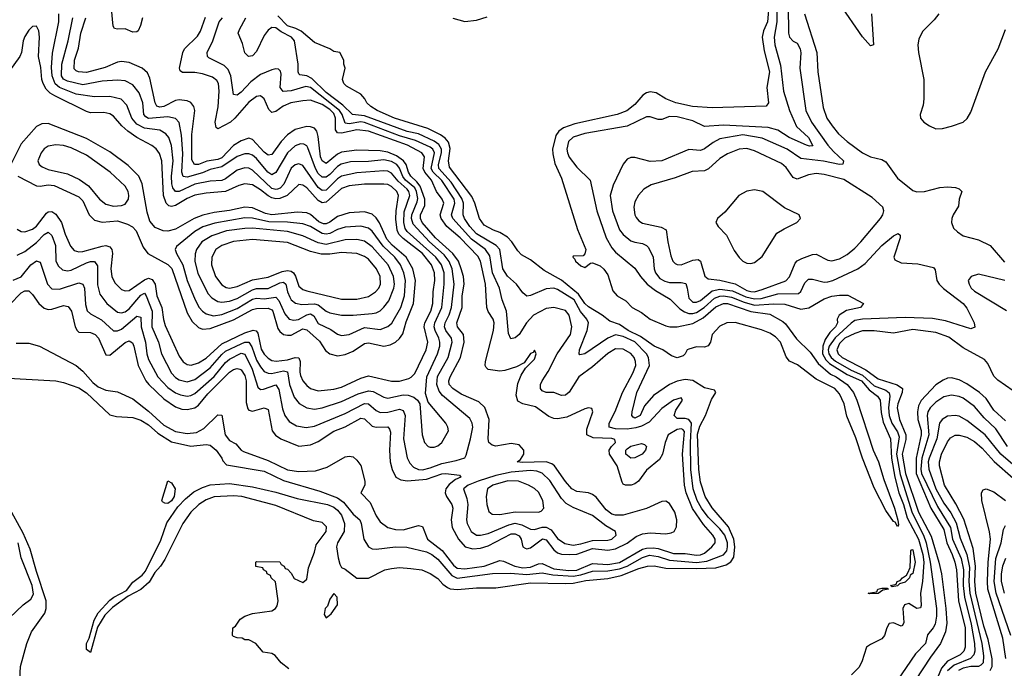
# Model space of a CAD drawing. Header units: inches. Extents: x 884549 to 1028252, y 526810 to 653624.
# Tile 428 of 656: x 922183 to 927284, y 614101 to 617460. Entities that reach past the tile are written whole.
import ezdxf

# ---------------------------------------------------------------- set-up
doc = ezdxf.new("R2010")
doc.units = ezdxf.units.IN
doc.header["$MEASUREMENT"] = 0
doc.layers.add('A9621', color=7, linetype='Continuous')

msp = doc.modelspace()

# ---------------------------------------------------------------- linework, layer by layer
at = {"layer": 'A9621', "color": 5}
for points, elevation in [([(922819.7, 617470), (922809.7, 617430.3), (922796.7, 617403.3), (922790, 617397), (922770, 617396.4), (922730, 617413.7), (922690, 617410.6), (922674.1, 617414.1), (922666.9, 617426.9), (922647.7, 617630)], 2180), ([(926065.1, 617550), (926056.7, 617450), (926037.1, 617402.9), (926030.3, 617370), (926039.4, 617299.4), (926068.2, 617190), (926054.2, 617110), (926062, 617030), (926050, 617012), (925770, 617004.5), (925669.3, 617010.7), (925582, 617030), (925529.7, 617050), (925480.9, 617080.9), (925450, 617086.8), (925430, 617081.6), (925411.3, 617068.7), (925370, 617021.1), (925328.8, 616988.8), (925278, 616970), (925058.2, 616921.8), (924999.7, 616900.3), (924976.8, 616883.2), (924959.9, 616860.1), (924944.1, 616790), (924945, 616765), (924956.3, 616716.3), (924990, 616638.8), (925073.4, 616373.4), (925116, 616270), (925111.6, 616248.4), (925102, 616238), (925050, 616235.3), (925048.4, 616230), (925059.3, 616219.3), (925062, 616210), (925090, 616185.3), (925110, 616177.3), (925140.9, 616199.1), (925150, 616200.7), (925190, 616184.6), (925210, 616168.8), (925230, 616139.5), (925256.4, 616056.4), (925278.8, 616030), (925323.4, 616003.4), (925355.5, 615970), (925403.8, 615943.8), (925448.8, 615910), (925530, 615875.5), (925551.3, 615870), (925590, 615869.1), (925670, 615887.6), (925724.5, 615915.5), (925790, 615973.6), (925830, 615990.5), (925850.2, 615990), (925970, 615948.4), (926070, 615935.9), (926137.2, 615897.2), (926150, 615885.7), (926207.5, 615807.5), (926278.9, 615738.9), (926319.3, 615679.3), (926383.5, 615623.5), (926413.3, 615610), (926470.1, 615570), (926502.3, 615530), (926519.8, 615490), (926604.7, 615230), (926631.7, 615170), (926659.4, 615079.4), (926714.4, 614930), (926732.5, 614867.5), (926735.3, 614844.7), (926730, 614835.1), (926718.2, 614858.2), (926710, 614861), (926670, 614917.7), (926610, 615035.1), (926548.5, 615190), (926515.4, 615295.4), (926467.6, 615407.6), (926453.7, 615470), (926430, 615523.1), (926405.4, 615550), (926310, 615598.3), (926211.9, 615671.9), (926171.6, 615691.6), (926153.5, 615713.5), (926123.7, 615790), (926098.3, 615818.3), (926070, 615836.3), (926025.5, 615854.5), (925890, 615891.9), (925846.8, 615890), (925810, 615872.4), (925770.5, 615830), (925761.1, 615790), (925749, 615771), (925730, 615763.5), (925690, 615765.6), (925650, 615754.3), (925640.7, 615750), (925630.4, 615729.6), (925619.9, 615720.1), (925589.7, 615709.7), (925559.1, 615719.1), (925515.6, 615750), (925470, 615769.2), (925398.7, 615818.7), (925336.2, 615850), (925290, 615880.9), (925239.6, 615899.6), (925199.9, 615930), (925130, 615973), (925110, 615991.2), (925078.6, 616038.6), (924990.8, 616110.8), (924900.9, 616160.9), (924830, 616216.8), (924782.6, 616242.6), (924763.1, 616263.1), (924733, 616310), (924710, 616333.9), (924670, 616358.8), (924638, 616370), (924590, 616395.8), (924565.3, 616430), (924541.1, 616510), (924524.7, 616544.7), (924410, 616696.4), (924404.9, 616730), (924413.1, 616793.1), (924405.2, 616825.2), (924386.7, 616846.7), (924363.5, 616863.5), (924296.9, 616896.9), (924125, 616950), (924034.7, 616990), (924002.6, 617010), (923980.7, 617030), (923971.1, 617051.1), (923950, 617075.1), (923876.5, 617116.5), (923862, 617130), (923855.3, 617150), (923868.7, 617210), (923862, 617230), (923862, 617250), (923842, 617290), (923810, 617295.8), (923789.3, 617310), (923710, 617341.4), (923640.8, 617400.8), (923614.5, 617414.5), (923570, 617428.7), (923521.2, 617481.2)], 2120), ([(926104.9, 617530), (926104.9, 617450), (926091.1, 617370), (926094.4, 617330), (926124.2, 617224.2), (926139.6, 617090), (926170.9, 616990), (926206.7, 616906.7), (926270, 616850.6), (926292.4, 616807.6), (926275.1, 616804.9), (926258.7, 616810), (926169.4, 616849.4), (926110, 616888.1), (926061.3, 616901.3), (925830, 616914.7), (925730, 616907.3), (925670, 616936.5), (925590, 616956.8), (925550, 616958.9), (925510, 616944.1), (925490, 616943.2), (925450, 616957.4), (925430, 616957.5), (925330, 616909.2), (925110, 616871.5), (925050, 616852), (925027, 616830), (925017.9, 616790), (925020.6, 616770), (925030, 616748.5), (925070, 616697.1), (925139, 616630), (925172.3, 616470), (925221, 616330), (925250, 616278.2), (925270, 616255.9), (925370, 616173.7), (925399.6, 616130), (925434.3, 616090), (925477.2, 616057.2), (925553, 616013), (925603.5, 615963.5), (925627.2, 615947.2), (925650, 615938.4), (925670, 615937.7), (925690, 615943.3), (925729.1, 615970), (925782.7, 616017.3), (925810, 616028.2), (925830, 616029.9), (925870, 616023.1), (925936.8, 615996.8), (925990, 615982.1), (926088.5, 615988.5), (926146.1, 615986.1), (926230, 615961.6), (926271.7, 615968.3), (926350, 616014.4), (926390, 616027.9), (926430, 616033.6), (926473.7, 616033.7), (926554.8, 615990), (926538.4, 615970), (926466.3, 615953.7), (926429.2, 615930), (926418.2, 615910), (926419.7, 615890), (926410.1, 615870), (926379.4, 615840.6), (926355.6, 615804.4), (926343.6, 615770), (926342.8, 615730), (926358.8, 615698.8), (926378.8, 615678.8), (926470, 615623.4), (926543.5, 615590), (926583.3, 615543.3), (926627.6, 615510), (926640.9, 615490), (926646.1, 615426.1), (926655.8, 615375.8), (926694.4, 615290), (926699.7, 615190), (926716.8, 615090), (926738.1, 615010), (926761.3, 614950), (926781, 614881), (926838.8, 614770), (926862.5, 614690), (926867.5, 614650), (926860.2, 614550), (926849.5, 614489.5), (926853.5, 614426.5), (926850, 614414.5), (926830.2, 614409.8), (926790, 614435.8), (926766.3, 614430), (926758, 614410), (926762.7, 614337.3), (926757.1, 614322.9), (926750, 614319.2), (926710, 614336.1), (926687.5, 614332.5), (926675.6, 614310), (926663.7, 614270), (926650, 614253.6), (926590, 614224.7), (926570.2, 614209.8), (926545.4, 614134.6), (926530, 614104.5), (926493.1, 614066.9)], 2140), ([(926164, 617530), (926166.2, 617390), (926171, 617370), (926189.6, 617349.5), (926210, 617339.2), (926226, 617310), (926229.4, 617289.4), (926225.5, 617210), (926255.1, 616990), (926285, 616930), (926370, 616811.3), (926398.3, 616778.3), (926451.1, 616730), (926447.2, 616712.8), (926430, 616709.9), (926348.1, 616728.1), (926230, 616741.1), (926159.1, 616790), (926030, 616847), (925930, 616864), (925810, 616842.6), (925775.2, 616824.8), (925730, 616791), (925710, 616783.6), (925650, 616787.3), (925510, 616728.5), (925450, 616725.5), (925370, 616746.6), (925350, 616746.3), (925330, 616737.6), (925310, 616712), (925256.8, 616603.2), (925242.7, 616550), (925253.5, 616470), (925290, 616372.2), (925310, 616347.4), (925350, 616315.1), (925370, 616307.2), (925410, 616300.7), (925430, 616291.6), (925440.2, 616280.2), (925465.5, 616230), (925470.5, 616170.5), (925476.3, 616150), (925500.1, 616120.1), (925525.2, 616105.2), (925550, 616098.4), (925610, 616099.9), (925633.3, 616093.3), (925641.6, 616070), (925650, 616017.3), (925670, 615996.6), (925690, 615996.5), (925710, 616006.4), (925770, 616055.5), (925810, 616065.1), (925876.5, 616056.5), (925944.8, 616024.8), (925990, 616013.7), (926023.5, 616016.5), (926110, 616039.7), (926217, 616043), (926230, 616052.4), (926250, 616097.3), (926270, 616115.8), (926290, 616117), (926350, 616100.5), (926370, 616102.2), (926395.4, 616110), (926525.6, 616170), (926562.3, 616197.7), (926650, 616290.2), (926710, 616341.7), (926733.7, 616353.7), (926744, 616344), (926743.7, 616330), (926711.2, 616230), (926716.9, 616216.9), (926750, 616200.9), (926836.5, 616196.5), (926916.3, 616176.3), (926925.3, 616165.3), (926934.3, 616110), (926946.7, 616090), (926968.1, 616068.1), (927070.2, 615990), (927090, 615966), (927127.4, 615890), (927131.8, 615868.2), (927110, 615859.7), (926979.9, 615899.9), (926912.2, 615912.2), (926770, 615918.5), (926548.8, 615910), (926510, 615901.9), (926490, 615888.3), (926407.7, 615812.3), (926376.9, 615770), (926372.2, 615750), (926375.3, 615730), (926387.3, 615710), (926410, 615690.8), (926490, 615645.6), (926550, 615619.5), (926610, 615564.4), (926670, 615541.2), (926687, 615527), (926691.6, 615510), (926683.8, 615450), (926688.3, 615410), (926702, 615370), (926730, 615326), (926739.2, 615299.2), (926725.6, 615210), (926744.9, 615104.9), (926806.2, 614906.2), (926865.9, 614790), (926879.4, 614750), (926900, 614650), (926932.7, 614410), (926932.4, 614370), (926925.1, 614330), (926915.1, 614310), (926885.9, 614274.1), (926875.8, 614230), (926824.5, 614175.5), (926726.4, 614033.6)], 2160), ([(926595.2, 617490), (926606.8, 617330), (926590, 617325.3), (926550, 617371.2), (926430, 617545)], 2180), ([(922094.3, 615605.7), (922370, 615589.3), (922410, 615582), (922490, 615553.9), (922530, 615527.3), (922650, 615414.2), (922684.9, 615404.9), (922770, 615399.8), (922810, 615386.8), (922850, 615362.2), (922898.7, 615318.7), (922970, 615274), (923070, 615250.8), (923150, 615259.5), (923170, 615256.6), (923201.6, 615230), (923230.2, 615190), (923235, 615175), (923253.9, 615153.9), (923450, 615121.8), (923550, 615073.3), (923738.3, 615018.3), (923830, 614983.5), (923860.9, 614960.9), (923910, 614898.8), (923944.4, 614870), (923952, 614850), (923965.9, 614770), (923990.1, 614730.1), (924010, 614720.4), (924030, 614717.7), (924129.3, 614729.3), (924188.4, 614728.4), (924290, 614703.3), (924318.1, 614690), (924350, 614666.4), (924421.5, 614581.5), (924450, 614567.3), (924631.8, 614591.8), (924725.7, 614594.3), (924810, 614586.4), (924890, 614594.6), (924944.4, 614584.4), (925050, 614578.5), (925090, 614585.6), (925150, 614604.7), (925230, 614605.7), (925290, 614615.3), (925330.1, 614629.9), (925410, 614675.4), (925446.2, 614686.2), (925490, 614680.5), (925550, 614660.7), (925690, 614648.8), (925743.7, 614656.3), (925830, 614688.6), (925846.4, 614710), (925850.7, 614730), (925849.6, 614750), (925835.8, 614790), (925810, 614823.7), (925750, 614882.9), (925716.1, 614930), (925692.5, 614970), (925671.7, 615030), (925660.5, 615130), (925658.8, 615270), (925664, 615370), (925649.7, 615389.7), (925630, 615394.8), (925590, 615395.4), (925573.5, 615410), (925582.2, 615437.8), (925617.2, 615490), (925610, 615501.3), (925570, 615489.8), (925510, 615446.6), (925443.9, 615376.1), (925404.4, 615355.6), (925374.3, 615345.7), (925330, 615340.3), (925270, 615341), (925237.1, 615350), (925236.5, 615370), (925268.3, 615431.7), (925306.4, 615530), (925359.4, 615630), (925374.3, 615670), (925374.1, 615690), (925367, 615710), (925350, 615731), (925310, 615753.2), (925270, 615755.1), (925230, 615730.8), (925150, 615661.9), (925079.4, 615610), (925030, 615531.8), (925010, 615515.7), (924990, 615514.2), (924950, 615529.1), (924910, 615529.3), (924890, 615538.7), (924881.1, 615550), (924881.6, 615570), (924889.9, 615590), (924921.5, 615638.5), (924967.4, 615730), (925036.3, 615830), (925043.7, 615870), (925029.3, 615929.3), (925010, 615953.6), (924950, 615969.9), (924910, 615964.5), (924845.6, 615930), (924809.1, 615890), (924770, 615829.8), (924750, 615812.7), (924728.2, 615808.2), (924715.6, 615835.6), (924705.9, 615950), (924682.9, 616010), (924668.4, 616070), (924633.3, 616150), (924618, 616238), (924595.6, 616270), (924524, 616324), (924426.2, 616430), (924419.3, 616450), (924438.1, 616510), (924434.7, 616530), (924370, 616627), (924324.4, 616670), (924314.3, 616690), (924332.8, 616770), (924324.2, 616790), (924310, 616800.4), (924234.4, 616834.4), (924150, 616858), (923970, 616927.2), (923950, 616931.9), (923890, 616921.6), (923870, 616923.8), (923853.1, 616970), (923839.3, 616990), (923690, 617108.4), (923666.3, 617113.7), (923590, 617091.5), (923547.9, 617087.9), (923533, 617110), (923537.5, 617177.5), (923533.9, 617193.9), (923523.3, 617203.3), (923510, 617205.8), (923490, 617201.1), (923430, 617176), (923381.3, 617138.7), (923330, 617084.5), (923310, 617069.9), (923290, 617072.8), (923277.8, 617170), (923262.9, 617202.9), (923243.2, 617223.2), (923163.1, 617263.1), (923155.3, 617270), (923154.5, 617290), (923183.1, 617350), (923216.4, 617450), (923234, 617470)], 2160), ([(922130, 615983.3), (922190, 616045.3), (922210, 616055.7), (922230, 616056.3), (922250, 616037.6), (922282.5, 615990), (922310, 615966.2), (922330, 615959.8), (922350, 615961.8), (922410, 615980.1), (922434.6, 615974.6), (922451.5, 615951.5), (922470.1, 615870.1), (922480.5, 615850), (922490, 615841.7), (922550, 615839.4), (922573.4, 615830), (922592, 615810), (922630, 615725.2), (922650, 615723), (922730, 615788.6), (922750, 615796.3), (922767, 615787), (922774.7, 615770), (922797.6, 615670), (922835.9, 615590), (922851.7, 615570), (922930, 615496), (922990, 615454.7), (923023.7, 615443.7), (923050, 615440.7), (923090, 615450.4), (923110, 615464.5), (923158, 615522), (923270, 615634.8), (923290, 615648.8), (923310, 615654.5), (923324.2, 615650), (923330, 615647.5), (923350, 615617), (923357.1, 615590), (923356.8, 615476.8), (923364.8, 615444.8), (923370, 615438.4), (923390, 615432), (923450, 615450.1), (923470, 615441.2), (923490.4, 615330.4), (923508.3, 615308.3), (923535.9, 615290), (923630, 615250.6), (923690, 615258.2), (923730, 615275.1), (923810.9, 615329.1), (923870, 615352), (923950, 615395.7), (923970, 615393.5), (924010, 615354.3), (924030, 615349.7), (924090, 615351.1), (924099.3, 615339.3), (924103.5, 615323.5), (924099.4, 615230), (924102.9, 615170), (924112.9, 615130), (924131.9, 615090), (924157.7, 615077.7), (924192.5, 615072.5), (924290, 615080), (924370, 615107.7), (924390, 615110.6), (924460.9, 615100.9), (924467.8, 615090), (924441.2, 615078.8), (924407.3, 615052.7), (924390.6, 615030), (924386.8, 615010), (924394, 614990), (924421.2, 614950), (924427.1, 614930), (924417.7, 614870), (924423, 614830), (924455.6, 614770), (924490.8, 614730.8), (924530, 614718.8), (924570, 614722.3), (924610, 614735.3), (924730, 614796.8), (924750, 614798.1), (924770, 614787.8), (924781.1, 614770), (924789.3, 614730), (924802.3, 614722.3), (924810, 614719.7), (924830, 614724.9), (924890.7, 614770.7), (924910, 614766.1), (924950, 614713.7), (924970, 614698.7), (924990, 614691.9), (925030, 614689.6), (925070, 614692.6), (925150, 614722.2), (925230, 614713.2), (925270, 614719.8), (925330, 614749.8), (925376.5, 614783.5), (925410, 614797.4), (925450, 614803.1), (925530, 614797.4), (925557.7, 614802.3), (925573.8, 614810), (925586, 614834), (925587.2, 614870), (925576.8, 614910), (925550, 614954.6), (925530, 614966.1), (925510, 614964.1), (925430, 614927.8), (925310, 614894), (925270, 614893.2), (925250, 614899.9), (925221.5, 614921.5), (925170, 614986.8), (925150, 615001.9), (925129.5, 615009.5), (925070, 615017.1), (925043.8, 615030), (925010, 615068.9), (924954.2, 615150), (924940.6, 615160.6), (924910, 615170.6), (924786.4, 615166.4), (924759.6, 615170), (924777.4, 615182.6), (924794.4, 615210), (924794.2, 615230), (924770, 615257.5), (924730, 615265.3), (924650, 615251.5), (924630, 615256.1), (924613.8, 615270), (924609.4, 615290), (924615, 615390), (924592, 615452), (924560.9, 615480.9), (924470, 615520.3), (924426.5, 615550), (924408.7, 615570), (924405.9, 615590), (924412.4, 615610), (924466.4, 615710), (924486.5, 615790), (924482.3, 615830), (924451.3, 615870), (924447.3, 615890), (924474.8, 615970), (924476.1, 616030), (924485.7, 616090), (924481.6, 616130), (924471, 616170), (924455.8, 616210), (924427.8, 616250), (924337.5, 616330), (924267.8, 616410), (924258.7, 616430), (924259, 616450), (924281.5, 616498.5), (924282.7, 616530), (924258.2, 616598.2), (924241.2, 616621.2), (924208.8, 616650), (924197.1, 616670), (924185, 616710), (924171.2, 616730), (924134.8, 616754.8), (924090, 616774.9), (924050, 616781.4), (923930, 616785), (923850, 616773.9), (923830, 616763.9), (923770, 616715.8), (923750, 616729.9), (923741.7, 616750), (923730, 616855.1), (923722.2, 616882.2), (923710, 616898.4), (923690, 616906.2), (923670, 616907.4), (923610, 616891.7), (923570, 616864.6), (923537.5, 616830), (923490, 616761.9), (923470, 616758.2), (923450, 616773.6), (923390, 616840.6), (923370, 616846.3), (923330, 616832.7), (923290.9, 616809.1), (923230, 616744.4), (923210, 616736.8), (923152.6, 616727.4), (923110, 616709.9), (923089.5, 616709.5), (923075, 616735), (923074.4, 616865.6), (923089.9, 616990), (923085.7, 617010), (923070.6, 617030.6), (923050, 617040.4), (923010, 617045), (922990, 617041.6), (922930, 617011.2), (922910, 617006.8), (922892.9, 617012.9), (922884.7, 617030), (922857.9, 617157.9), (922845.7, 617185.7), (922817.8, 617210), (922750, 617239.2), (922710, 617243.8), (922690, 617239.9), (922626.5, 617213.5), (922530, 617186.7), (922488, 617190), (922475, 617195), (922465.3, 617205.3), (922467.2, 617250), (922487, 617313), (922499.9, 617390), (922525.1, 617470)], 2220), ([(922150, 616111), (922190, 616128.1), (922240.2, 616190), (922270.8, 616210.8), (922274, 616210), (922290, 616204), (922326.6, 616090), (922350, 616066.5), (922390, 616064.8), (922490, 616097.5), (922510, 616091), (922518.5, 616070), (922524.4, 615984.4), (922533.1, 615953.1), (922550, 615936.2), (922606.5, 615906.5), (922670, 615849.5), (922690, 615848.7), (922710, 615857.8), (922790, 615924.4), (922810, 615918.7), (922812.7, 615870), (922834.4, 615790), (922841, 615730), (922850, 615701), (922898.6, 615610), (922950, 615554.9), (922990, 615526.9), (923016.5, 615516.5), (923050, 615510.8), (923070, 615513.6), (923090, 615523.4), (923190, 615612), (923250, 615685.4), (923270, 615702.7), (923330, 615732.7), (923348.7, 615728.7), (923387.6, 615650), (923417.6, 615557.6), (923430, 615544.7), (923445.9, 615545.9), (923510, 615568.8), (923525.1, 615545.1), (923545, 615445), (923557.3, 615410), (923579.4, 615379.4), (923616.9, 615356.9), (923667.7, 615347.7), (923710, 615355.1), (923870, 615420.6), (923970, 615471.8), (923990.9, 615470.9), (924030, 615436), (924050, 615425.4), (924090, 615427.1), (924150, 615442.4), (924170, 615436.8), (924179.3, 615410), (924171, 615290), (924190, 615190.3), (924203.8, 615163.8), (924222.8, 615142.8), (924248.7, 615130), (924270, 615129.3), (924310, 615138.5), (924370, 615161.8), (924443.5, 615176.5), (924488.5, 615191.5), (924495.9, 615204.1), (924519, 615290), (924529.9, 615350), (924527.7, 615370), (924514.6, 615394.6), (924373.5, 615513.5), (924356, 615536), (924344.7, 615570), (924348.1, 615611.9), (924403.3, 615710), (924423.2, 615790), (924420.3, 615810), (924390.9, 615850), (924383.6, 615870), (924386.7, 615890), (924407.8, 615932.2), (924420.3, 615970), (924433.1, 616090), (924424.4, 616170), (924407.7, 616207.7), (924381.6, 616241.6), (924305.8, 616310), (924221.4, 616401.4), (924213.4, 616430), (924214.1, 616450), (924242.7, 616517.3), (924245, 616535), (924238.8, 616570), (924229.5, 616590), (924182.2, 616630), (924168, 616648), (924150.8, 616690.8), (924136.8, 616710), (924110, 616726.6), (924070, 616734.9), (923990, 616725.3), (923896.6, 616723.4), (923848.8, 616711.2), (923830, 616700.4), (923790, 616657.7), (923770, 616644.3), (923750, 616644.4), (923730, 616664.3), (923716.3, 616690), (923676.7, 616796.7), (923670, 616807.1), (923655.5, 616815.5), (923637.4, 616817.4), (923610, 616807.5), (923570, 616770.9), (923510, 616668.1), (923490, 616657.1), (923469.5, 616670), (923410, 616741.8), (923390, 616758.5), (923370, 616766.1), (923350, 616766.2), (923310, 616752.3), (923230, 616697.7), (923170, 616684.6), (923130, 616667.7), (923050, 616645.1), (923030, 616648.6), (923023.4, 616670), (923027.5, 616767.5), (923022.2, 616862.2), (923010, 616927.1), (922990, 616949.2), (922950, 616956.5), (922850, 616949.2), (922836.5, 616956.5), (922825.5, 616970), (922821.6, 617030), (922802.2, 617082.2), (922770, 617123.4), (922730, 617143.6), (922690, 617146.7), (922610, 617141.5), (922510, 617122.4), (922430, 617142.2), (922410, 617152.8), (922400.6, 617170), (922401.3, 617230), (922433.6, 617350), (922458.5, 617470)], 2240), ([(922164.9, 615784.9), (922230, 615784.2), (922286, 615770), (922475, 615670), (922510, 615640.5), (922561.7, 615581.7), (922590, 615558.1), (922630, 615541.3), (922690, 615533.2), (922770, 615496.6), (922850, 615432.1), (922930, 615359.6), (922990, 615327.2), (923050, 615316.3), (923098.6, 615321.4), (923136.3, 615343.7), (923210, 615412.9), (923230, 615412.7), (923247.4, 615310), (923270, 615279.9), (923303.1, 615263.1), (923330.6, 615230.6), (923343, 615223), (923470, 615177.3), (923570, 615128), (923630, 615120.2), (923716.2, 615123.8), (923776.8, 615143.2), (923870, 615195.8), (923890, 615199.8), (923910, 615195.3), (923930, 615179), (923950.7, 615150.7), (923971.4, 615070), (923971.4, 615048.6), (923950.2, 615010), (923999.3, 614959.3), (924029.8, 614889.8), (924050, 614858.8), (924090, 614830.6), (924130, 614819.5), (924170, 614818.7), (924250, 614841.3), (924270, 614834.7), (924296.3, 614770), (924371.2, 614711.2), (924430, 614635.7), (924450, 614620.2), (924490, 614615.6), (924590, 614629.6), (924670, 614658.8), (924690, 614656.5), (924748.1, 614630), (924790, 614621.8), (924830, 614624.4), (924870, 614641.3), (924890, 614643.2), (924950, 614615.9), (925027.9, 614607.9), (925070, 614608.8), (925150, 614643.4), (925230, 614638.9), (925290, 614648.5), (925410, 614717.1), (925430, 614723.7), (925465.2, 614725.2), (925490, 614720.9), (925570, 614694.7), (925630, 614694.9), (925690, 614686.6), (925710, 614688.9), (925730, 614697.9), (925768.4, 614730), (925786.7, 614750), (925786.9, 614770), (925774.8, 614790), (925725.5, 614845.5), (925669.3, 614929.3), (925635.7, 615010), (925627.4, 615050), (925617.4, 615210), (925626.9, 615326.9), (925617.7, 615337.7), (925610, 615341.6), (925590, 615337.1), (925541.8, 615310), (925527, 615270), (925513.6, 615210), (925497.7, 615182.3), (925430, 615126.4), (925388.7, 615070), (925370, 615056.7), (925350.3, 615050), (925321.6, 615050), (925310, 615055.3), (925304.1, 615064.1), (925278.1, 615150), (925239.1, 615210), (925237.3, 615230), (925249.5, 615250.5), (925269.1, 615270), (925265.7, 615285.7), (925250.7, 615290.7), (925154, 615294), (925121.6, 615310), (925120.6, 615339.4), (925152.4, 615430), (925146.8, 615446.8), (925130, 615449.6), (925110, 615444.2), (925018.2, 615401.8), (924970, 615393.2), (924950, 615395.3), (924925.2, 615405.2), (924855.7, 615455.7), (924790, 615470.4), (924764.4, 615484.4), (924755.6, 615515.6), (924764.6, 615575.4), (924781.6, 615618.4), (924804, 615656), (924850, 615702), (924858.4, 615730), (924850, 615749), (924842.8, 615737.2), (924830, 615731.5), (924796.7, 615683.3), (924757.2, 615662.8), (924696.3, 615643.7), (924670, 615640.6), (924610, 615648.8), (924599.7, 615659.7), (924594.7, 615670), (924596.6, 615690), (924637.8, 615850), (924641.5, 615890), (924635.7, 615910), (924609.3, 615949.3), (924602.6, 615970), (924596.8, 616090), (924570.8, 616210), (924555.8, 616235.8), (924464.7, 616330), (924396.3, 616390), (924366.4, 616430), (924361.7, 616450), (924379.9, 616510), (924371, 616530), (924342.3, 616570), (924316.8, 616630), (924282.3, 616670), (924273.9, 616690), (924280.8, 616750), (924267, 616770), (924192.8, 616810), (923990, 616883.8), (923930, 616889.9), (923850, 616872.9), (923830, 616874.1), (923819, 616890), (923819.8, 616950), (923810, 616974.2), (923790, 616994.5), (923750, 617021.1), (923690, 617042.7), (923650, 617040.8), (923587.2, 617030), (923547.7, 617012.3), (923510, 616984.3), (923490, 616980.2), (923474.4, 616994.4), (923449.9, 617049.9), (923430, 617066.1), (923410, 617063), (923370, 617033.2), (923297.4, 616950), (923274.4, 616930), (923210, 616895), (923201.7, 616901.7), (923195, 616930), (923211.3, 617008.7), (923217.1, 617090), (923213.1, 617130), (923205, 617145), (923182.3, 617162.3), (923130, 617179.8), (923090, 617186.1), (923026, 617186), (923014.7, 617194.7), (923011.9, 617210), (923028, 617290), (923037.2, 617310), (923104.9, 617375.1), (923119.3, 617400.7), (923146.5, 617473.5)], 2180), ([(922170, 616241.2), (922210, 616259.4), (922270, 616305.8), (922310, 616347.5), (922330, 616359.8), (922350, 616342.7), (922368.5, 616290), (922370.6, 616210), (922383.7, 616183.7), (922405, 616165), (922430, 616159.9), (922450, 616163.3), (922530, 616200.8), (922550, 616207.4), (922570, 616207.5), (922586, 616186), (922586.7, 616086.7), (922598.7, 616038.7), (922635, 615990), (922690, 615945.6), (922710, 615941.5), (922730, 615947.6), (922750, 615962.8), (922810, 616034.1), (922830, 616044.1), (922839.1, 616030), (922868.7, 615950), (922867.7, 615870), (922902.3, 615790), (922917.6, 615730), (922969.2, 615630), (922990, 615607.7), (923010, 615595.1), (923050, 615585.2), (923090, 615597.3), (923170, 615656.5), (923230, 615726.9), (923250, 615743.5), (923330, 615782.1), (923350, 615789.5), (923370, 615790.1), (923385.6, 615765.6), (923410, 615697.2), (923430, 615662), (923450, 615638.2), (923470, 615629), (923488.1, 615628.1), (923550, 615641.9), (923570, 615635.9), (923580.1, 615570), (923605.9, 615505.9), (923631.8, 615471.8), (923670, 615449.1), (923710, 615443.6), (923750, 615450.5), (923850, 615483.6), (923937.3, 615522.7), (923990, 615538.8), (924014.9, 615534.9), (924070, 615504.5), (924090, 615500.5), (924170, 615517.1), (924195.9, 615515.9), (924224.6, 615504.6), (924244.8, 615490), (924256.5, 615470), (924268.4, 615310), (924280.2, 615270), (924299.5, 615250), (924310, 615245.5), (924330, 615245.9), (924350, 615253.4), (924370.8, 615270), (924403.9, 615330), (924401.6, 615350), (924391.4, 615370), (924298.6, 615478.6), (924284.6, 615524.6), (924293.2, 615610), (924346.9, 615730), (924358.9, 615770), (924360.1, 615790), (924355.1, 615810), (924335.5, 615850), (924331.2, 615870), (924333, 615890), (924370, 615970), (924381.8, 616090), (924381.5, 616150), (924368.9, 616190), (924339.3, 616230), (924190, 616363.6), (924179.6, 616379.6), (924173, 616410), (924174.9, 616465.1), (924203.8, 616550), (924199.8, 616570), (924190, 616582.2), (924143.6, 616623.6), (924110, 616665.3), (924090, 616675.6), (924070, 616676.9), (923930, 616666.4), (923850.7, 616649.3), (923830, 616636.1), (923770, 616577.5), (923750, 616575.1), (923730, 616590.6), (923650, 616705), (923630, 616714.6), (923610, 616709.4), (923590, 616691), (923550.8, 616609.2), (923532.8, 616587.2), (923518, 616582), (923510, 616580.2), (923490, 616586.4), (923390, 616680.3), (923370, 616691.3), (923350, 616693.7), (923310, 616680.3), (923250, 616636.9), (923230, 616628.2), (923170, 616623.3), (923090, 616608.3), (923010, 616570.3), (922990, 616570.4), (922976.8, 616590), (922970.7, 616610.7), (922969.7, 616650), (922978.1, 616730), (922968.8, 616808.8), (922955.2, 616850), (922939.9, 616870), (922908.8, 616888.8), (922830, 616898.6), (922790, 616918.7), (922764, 616950), (922738.1, 617018.1), (922708.5, 617048.5), (922650, 617063.3), (922570, 617061), (922475, 617075), (922390, 617108.9), (922367.3, 617127.3), (922350.9, 617170), (922347.1, 617212.9), (922353.1, 617286.9), (922386.8, 617450), (922386.4, 617490)], 2260), ([(923577.6, 614097.6), (923536.9, 614130), (923507.5, 614167.5), (923490, 614177.2), (923445.2, 614185.2), (923406, 614230), (923370, 614248), (923350, 614248), (923336.4, 614256.4), (923310, 614258), (923290, 614266), (923286, 614270), (923288, 614310), (923300.4, 614319.6), (923324.7, 614355.3), (923350, 614371.3), (923390, 614384.7), (923490, 614398), (923508, 614410), (923516.4, 614423.6), (923522, 614450), (923508, 614548), (923486, 614570), (923482, 614582), (923466, 614590), (923462, 614602), (923446, 614610), (923442, 614622), (923407.3, 614627.3), (923406, 614650), (923410, 614654), (923530, 614652), (923538, 614638), (923554, 614630), (923558, 614618), (923570, 614614), (923590, 614594), (923605.4, 614565.4), (923650, 614544.7), (923670, 614562), (923678.8, 614621.2), (923710, 614702.8), (923719.6, 614740.4), (923770.6, 614810), (923773, 614833), (923750, 614856.8), (923704.8, 614864.8), (923510, 614944.4), (923333.2, 614990), (923290, 614994), (923190, 614988.6), (923150, 614973.6), (923111.7, 614950), (923070.2, 614910), (923028.8, 614851.2), (922935.7, 614664.3), (922913.2, 614630), (922883.1, 614596.9), (922853.7, 614546.3), (922810, 614509.8), (922744.7, 614475.3), (922663.8, 614416.2), (922623.4, 614376.6), (922585.9, 614314.1), (922550, 614182), (922530, 614199), (922529, 614230), (922542.4, 614257.6), (922568.2, 614350), (922590, 614388.7), (922650, 614452.9), (922671.6, 614470), (922735.7, 614504.3), (922770, 614546.5), (922817.1, 614582.9), (922835.7, 614604.3), (922914.9, 614765.1), (922945.8, 614854.2), (923002.2, 614937.8), (923041.8, 614978.2), (923085.9, 615014.1), (923130, 615038.1), (923170, 615051.3), (923270, 615057.4), (923390, 615041.3), (923510, 615013.5), (923621, 614981), (923777.8, 614950), (923810, 614934.7), (923830, 614919.6), (923850, 614894.4), (923865.6, 614850), (923863.4, 614810), (923829.6, 614750.4), (923824.8, 614730), (923832.2, 614672.2), (923840.9, 614640.9), (923850, 614622.8), (923870, 614614.8), (923930, 614568), (923990, 614568), (924075.3, 614610), (924110, 614618.4), (924150, 614622.4), (924210, 614618.3), (924266, 614610), (924310, 614592.1), (924350, 614565.3), (924376.1, 614536.1), (924399, 614519), (924413.2, 614513.2), (924451.2, 614508.8), (924550, 614517), (924650, 614517.8), (924830, 614544), (925010, 614539.4), (925050, 614542.2), (925116.4, 614556.4), (925230, 614566.6), (925299.2, 614580.7), (925390, 614617.4), (925436, 614630), (925470, 614631.2), (925530, 614619.7), (925690, 614617.9), (925790, 614621.9), (925843.8, 614636.2), (925867.9, 614652.1), (925883.2, 614676.8), (925888.2, 614730), (925883.6, 614770), (925854.3, 614834.3), (925770, 614932.6), (925733.4, 614990), (925710, 615064.8), (925701.5, 615130), (925693.9, 615313.9), (925705.8, 615354.2), (925735.7, 615410), (925767, 615493), (925789.7, 615530), (925782.3, 615542.3), (925730, 615553.9), (925670, 615590.9), (925630, 615596.1), (925590, 615588.5), (925549, 615571), (925466.6, 615513.4), (925419.3, 615460.7), (925396.8, 615410), (925370, 615395.8), (925361.4, 615401.4), (925354.6, 615410), (925355.7, 615430), (925379.9, 615530), (925445.5, 615670), (925441.5, 615710), (925430.3, 615730), (925370, 615792.5), (925310, 615818.9), (925270, 615827.8), (925229.2, 615810.8), (925110, 615729.3), (925084.9, 615724.9), (925081.1, 615730), (925083.2, 615750), (925122.4, 615850), (925129.9, 615890), (925121.4, 615910), (925088.4, 615948.4), (925055.9, 616010), (924970, 616062.6), (924950, 616069.2), (924910, 616066), (924830, 616032.6), (924810, 616028.9), (924790, 616044.8), (924757.4, 616090), (924710, 616132.5), (924686.4, 616170), (924670.8, 616270.8), (924651.3, 616291.3), (924550, 616351), (924514.4, 616390), (924488.2, 616430), (924480.4, 616450), (924481.5, 616510), (924474.4, 616534.4), (924418, 616618), (924355, 616690), (924353.3, 616710), (924368.3, 616770), (924367.7, 616790), (924354.3, 616814.3), (924330.9, 616830.9), (924250, 616869.6), (924190, 616881.6), (923970, 616962.1), (923907.7, 616970), (923857.2, 617017.2), (923770, 617083.6), (923696.3, 617156.3), (923670, 617169.5), (923635, 617175), (923630, 617179.8), (923625.8, 617190), (923626.4, 617230), (923606.1, 617350), (923592.1, 617370), (923537.2, 617397.2), (923510, 617417.6), (923490, 617420.4), (923470, 617406.4), (923450, 617378.2), (923410, 617295.1), (923390, 617273.1), (923369.1, 617269.1), (923350, 617288), (923337.8, 617337.8), (923315.2, 617390), (923321.6, 617410), (923355.5, 617470)], 2140), ([(924427.9, 617467.9), (924490, 617451.8), (924550, 617457.6), (924605.3, 617474.7)], 2120), ([(926249.1, 617490), (926312.6, 617290), (926317.4, 617190), (926344.7, 617004.7), (926364.4, 616950), (926391.9, 616910), (926425.8, 616870), (926470, 616830.1), (926550, 616770.7), (926590, 616749.5), (926650, 616735.7), (926670, 616724.5), (926730, 616639.1), (926810, 616576.5), (926830, 616569.4), (926870, 616570.1), (926950, 616590.9), (926990, 616594), (927031.7, 616591.7), (927050, 616584.4), (927063.1, 616570), (927050.2, 616530), (927046.3, 616493.7), (927019.8, 616450), (927012.6, 616430), (927011, 616410), (927021.3, 616381.3), (927040.9, 616360.9), (927070, 616341.7), (927150, 616320.8), (927210, 616290.2), (927284.7, 616204.7)], 2180), ([(926945.4, 617490), (926920.7, 617459.3), (926860, 617400), (926840.9, 617359.1), (926836.5, 617330), (926840.2, 617290), (926867.8, 617150), (926866.8, 617050), (926862.8, 617017.2), (926848.9, 616970), (926850.3, 616950.3), (926866.4, 616930), (926896.4, 616910), (926930, 616895.5), (926963, 616897), (927010, 616909.1), (927071.6, 616930), (927092.1, 616947.9), (927110, 616981.6), (927186.7, 617190), (927251.4, 617310), (927289.9, 617410)], 2220), ([(922170, 616375), (922190, 616363), (922210, 616361), (922250, 616375), (922270, 616390.6), (922322.2, 616457.8), (922330, 616464.9), (922350, 616467.4), (922370, 616452.9), (922400.1, 616410), (922419.2, 616350), (922446.8, 616286.8), (922465.3, 616265.3), (922490, 616258.3), (922510, 616259.9), (922610, 616286.8), (922630.1, 616290.1), (922650, 616284.7), (922660.8, 616270), (922663.2, 616250), (922655.8, 616170), (922660.8, 616130), (922676.6, 616096.6), (922710, 616062.3), (922730, 616055.1), (922750, 616058.2), (922830, 616112.8), (922850, 616120.8), (922870, 616115), (922885, 616090), (922894.4, 616030), (922919.9, 615970), (922927.7, 615907.7), (922936.6, 615876.6), (923010, 615716.8), (923030, 615688.8), (923050, 615675.1), (923071.7, 615671.7), (923110, 615683.2), (923150, 615707.9), (923230, 615781.4), (923350, 615838.6), (923392.2, 615852.2), (923408.8, 615848.8), (923416.6, 615836.6), (923434.6, 615754.6), (923450, 615727.7), (923470, 615706.6), (923490, 615695.4), (923511.4, 615691.4), (923570, 615698), (923610, 615711.5), (923629.2, 615709.2), (923635.9, 615690), (923633.9, 615633.9), (923637.3, 615617.3), (923649.8, 615589.8), (923670, 615565.7), (923690, 615549.6), (923730, 615537.2), (923810, 615546.6), (923850, 615557.8), (923950, 615602.9), (923990, 615615.8), (924110, 615588.7), (924150, 615588.9), (924198.9, 615601.1), (924212, 615608), (924230, 615627.1), (924289.6, 615750), (924297.2, 615790), (924277.7, 615870), (924281.2, 615890), (924312.3, 615950), (924324.2, 615990), (924325.2, 616050), (924333.6, 616110), (924331.4, 616150), (924316.8, 616190), (924269.7, 616250), (924170, 616326.8), (924147.5, 616350), (924138.7, 616370), (924132.3, 616427.7), (924132.8, 616470), (924146, 616550), (924137.7, 616570), (924110, 616596.5), (924090, 616606), (924070, 616609.2), (923970, 616609.3), (923890, 616600.4), (923850, 616585.9), (923770, 616514.7), (923750, 616511.4), (923730, 616524.1), (923670, 616589.1), (923650, 616603.5), (923630, 616606.2), (923568.1, 616550), (923530, 616535), (923510, 616533.3), (923490, 616537.2), (923470, 616547.6), (923430, 616579.9), (923390, 616604.8), (923350, 616610.7), (923318.2, 616601.8), (923250, 616569.7), (923150, 616561.7), (923090, 616551.4), (923050, 616534), (922990, 616498.6), (922970, 616492.6), (922956.6, 616496.6), (922942.7, 616510), (922929, 616549), (922918.7, 616730), (922906.7, 616766.7), (922890, 616791.7), (922868.3, 616808.3), (922790, 616849.9), (922742.7, 616882.7), (922711.7, 616910), (922670, 616959.9), (922650, 616973.5), (922619.7, 616979.7), (922550, 616978.2), (922530, 616984.6), (922365.2, 617065.2), (922340.5, 617080.5), (922320.5, 617100.5), (922304, 617130), (922298.3, 617150), (922293.3, 617213.3), (922280.8, 617270), (922286.3, 617370), (922283, 617403), (922270, 617427.6), (922250, 617425.1), (922230, 617405.4), (922210, 617373), (922201.9, 617350), (922192.2, 617290), (922184.1, 617270), (922130, 617195.5)], 2280), ([(922174, 616650), (922270, 616599.6), (922290, 616597.8), (922330, 616604.9), (922361.4, 616601.4), (922490, 616542.4), (922510, 616522.6), (922542.7, 616450), (922570, 616422.6), (922610, 616412.4), (922690, 616418.8), (922742.1, 616402.1), (922768.3, 616388.3), (922786.3, 616366.3), (922822.7, 616282.7), (922846.3, 616250), (922950, 616191.9), (922971.1, 616171.1), (923050, 615941.3), (923077.1, 615897.1), (923110, 615866.1), (923130, 615857.5), (923170, 615861.4), (923290, 615906.3), (923390, 615959.8), (923410, 615964.5), (923470, 615965.9), (923490, 615957), (923494.9, 615950), (923520.4, 615860.4), (923530, 615844.6), (923550, 615830.6), (923570, 615825.5), (923590, 615826.9), (923650, 615858.3), (923670, 615854.8), (923736.1, 615796.1), (923767.4, 615747.4), (923789.3, 615729.3), (923830, 615719.9), (923870, 615727), (923910, 615743.6), (923970, 615783), (923990, 615786.4), (924070, 615769.6), (924102.9, 615777.1), (924130, 615790.1), (924151.6, 615808.4), (924167.3, 615832.7), (924184.5, 615895.5), (924223.3, 615990), (924232.9, 616110), (924219.8, 616170), (924184.5, 616230), (924112.5, 616292.5), (924084.3, 616324.3), (924047.7, 616407.7), (924030, 616434.8), (924010, 616452.2), (923970, 616465.5), (923890, 616459.2), (923830, 616440.9), (923789.1, 616410.9), (923770, 616402.7), (923756.7, 616403.3), (923733.6, 616413.6), (923690, 616451.2), (923670, 616460.1), (923622.9, 616462.9), (923490, 616449.6), (923457.3, 616457.3), (923390, 616485.7), (923350, 616488.9), (923270, 616471.3), (923190, 616462.4), (923131.8, 616448.2), (923086.5, 616430), (922990, 616374.8), (922950, 616365.6), (922927.2, 616367.2), (922884.2, 616384.2), (922857.2, 616417.2), (922843.5, 616463.5), (922817.5, 616610), (922799.9, 616650), (922744.3, 616704.3), (922650, 616775.6), (922530, 616845.3), (922330, 616922.9), (922298.6, 616921.4), (922270, 616907.3), (922190, 616816.5), (922137.3, 616710)], 2320), ([(927286.6, 616110), (927150, 616141.6), (927111.6, 616130), (927097.1, 616110), (927101.3, 616090), (927113.1, 616070), (927130, 616054.4), (927294.5, 615954.5)], 2180), ([(927330, 615538.8), (927250, 615593.2), (927230, 615614.5), (927198.9, 615678.9), (927180.6, 615700.7), (927070, 615760.1), (926996.7, 615816.7), (926930, 615840.3), (926810, 615855.3), (926710, 615836), (926610, 615849.2), (926550, 615849), (926510, 615835.5), (926458.5, 615810), (926430, 615783.6), (926416.9, 615750), (926422.5, 615730), (926443.1, 615710), (926566.7, 615646.7), (926630, 615600.7), (926729.3, 615569.3), (926757.3, 615550), (926755.5, 615530), (926731.7, 615470), (926728.1, 615450), (926740.2, 615390), (926773.7, 615310), (926774, 615286), (926754.3, 615210), (926772.1, 615110), (926839.7, 614910), (926904.5, 614784.5), (926945.5, 614650), (926957.8, 614590), (926981.5, 614410), (926985.7, 614334.3), (926980.1, 614290), (926953.5, 614230), (926901.1, 614158.9), (926822.8, 614037.2)], 2180), ([(927290, 615382.6), (927230, 615437.8), (927190, 615498.8), (927156, 615530), (927090, 615575.1), (927050, 615595.2), (927010, 615604.5), (926990, 615602.8), (926966.4, 615593.6), (926930, 615568.4), (926852.9, 615487.1), (926839.8, 615460.2), (926834, 615430), (926836.1, 615390), (926853.1, 615333.1), (926853.7, 615310), (926827.2, 615190), (926827.1, 615110), (926903.4, 614930), (926970, 614819), (926985.4, 614750), (927014.4, 614690), (927027.8, 614650), (927035.9, 614610), (927047.4, 614450), (927081.6, 614310), (927081.8, 614210), (927074.9, 614190), (927055.5, 614170), (926990, 614137.8), (926958.3, 614101.7), (926886.9, 613930)], 2220), ([(927300.8, 615250), (927240.8, 615340.8), (927178.9, 615398.9), (927130, 615457.1), (927070, 615499.9), (927050, 615509), (927010, 615516.2), (926970, 615506.6), (926930, 615478.7), (926900.1, 615450), (926888.2, 615430), (926884.5, 615410), (926892.7, 615310), (926857.5, 615190), (926852.3, 615132.3), (926855.3, 615110), (926938.1, 614938.1), (927004.9, 614830), (927016.2, 614770), (927059.7, 614670), (927071.9, 614610), (927071, 614530), (927077, 614470), (927111.4, 614330), (927129.6, 614230), (927130.6, 614189.4), (927125.4, 614170), (927108.4, 614151.6), (927023.7, 614116.3), (926990, 614087.2)], 2240), ([(927365.1, 615125.1), (927266, 615210), (927185.5, 615310), (927090, 615385.1), (927050, 615406.2), (927030, 615411), (926990, 615406.9), (926962.8, 615390), (926948.9, 615370), (926934.7, 615290), (926894.1, 615190), (926890, 615170), (926892.5, 615132.5), (926930, 615030), (926970, 614956.7), (927006.1, 614906.1), (927035, 614855), (927055.3, 614775.3), (927090, 614690), (927103.5, 614623.5), (927100.1, 614550), (927105, 614490), (927167.3, 614230), (927175.4, 614164.6), (927173.9, 614130), (927163.1, 614116.9), (927150, 614110.6), (927110, 614109.8), (927070, 614101.1), (927046.3, 614090)], 2260), ([(927211.1, 614088.9), (927221.2, 614110), (927221.7, 614150), (927200.2, 614250), (927178.4, 614318.4), (927135.9, 614490), (927130.7, 614550), (927135.3, 614630), (927122.2, 614722.2), (927073.5, 614873.5), (927033.4, 614953.4), (926973.3, 615050), (926947.8, 615150), (926947.4, 615170), (926957.7, 615210), (926990, 615274), (927006, 615294), (927030, 615307.7), (927050, 615309), (927090, 615297.9), (927130, 615276.1), (927170, 615241.8), (927232.1, 615172.1), (927330, 615086.2)], 2280), ([(927291.6, 614151.6), (927276.3, 614256.3), (927199.4, 614510), (927196.6, 614550), (927200.1, 614650), (927212.3, 614770), (927207.2, 614807.2), (927167.8, 614970), (927166.4, 615010), (927174.5, 615025.5), (927190.2, 615029.8), (927230, 615014.9), (927290, 614969.5)], 2320), ([(922182.9, 614010), (922186.8, 614110), (922221, 614230), (922244.2, 614290), (922313, 614387), (922320.3, 614410), (922320.5, 614450), (922270, 614602.8), (922238.3, 614718.3), (922201.2, 614801.2), (922122.7, 614942.7)], 2160), ([(927317.2, 614270), (927241.3, 614490), (927230.6, 614550), (927239.9, 614670), (927267.2, 614750), (927279.8, 614820.2), (927290, 614840.4)], 2340), ([(922130, 614361.5), (922200.9, 614430), (922240.9, 614459.1), (922254.9, 614485.1), (922247.4, 614530), (922190, 614672.8), (922174.8, 614750)], 2180), ([(927290, 614669.9), (927274.7, 614630), (927267.4, 614590), (927268.5, 614550), (927284, 614490)], 2360)]:
    msp.add_lwpolyline(points, dxfattribs=dict(at, elevation=elevation))
for points, elevation in [([(922370, 616812.5), (922330, 616806.1), (922310, 616790.7), (922294.8, 616770), (922277.7, 616730), (922284.5, 616710), (922298.8, 616698.8), (922330, 616684.8), (922430, 616662.8), (922492.4, 616632.4), (922539.2, 616599.2), (922595.8, 616530), (922630, 616505.1), (922670, 616494.6), (922710, 616497.6), (922730, 616504.6), (922747.5, 616530), (922748.5, 616550), (922744.7, 616570), (922730, 616598.9), (922652.2, 616670), (922530, 616757.8), (922450, 616796.4), (922410, 616808.3)], 2340), ([(925950, 616793.1), (925910, 616789.9), (925850, 616766.2), (925810, 616742), (925751.6, 616688.4), (925730, 616678.1), (925666.7, 616673.3), (925579.1, 616640.9), (925455, 616605), (925417.3, 616582.7), (925388.2, 616551.8), (925370, 616516.9), (925364.7, 616490), (925369.5, 616450), (925376.4, 616436.4), (925390, 616419.3), (925410, 616406.1), (925506.5, 616386.5), (925532.6, 616372.6), (925540.1, 616310), (925556.9, 616236.9), (925566.7, 616210), (925578.2, 616198.2), (925590, 616191.6), (925610, 616190.7), (925670, 616215.2), (925697.4, 616217.4), (925710.7, 616210), (925731.8, 616131.8), (925750, 616117.3), (925810, 616111.8), (925890, 616092.8), (925950, 616058.1), (925970, 616051.9), (925990, 616050.5), (926030, 616063.7), (926152.5, 616107.5), (926170.7, 616129.3), (926200.5, 616199.5), (926210, 616211.6), (926235.8, 616224.2), (926290, 616244), (926310, 616245.1), (926370, 616214.3), (926390, 616211.4), (926430, 616222.5), (926470, 616244.5), (926510, 616277), (926541.5, 616310), (926642.3, 616430), (926654.9, 616450), (926659.8, 616470), (926654, 616490), (926599, 616539), (926453.3, 616633.3), (926350, 616658.7), (926310, 616663.4), (926270, 616656.9), (926210, 616634.1), (926190, 616643.2), (926154.5, 616694.5), (926130, 616715.6), (925990, 616780.6)], 2180), ([(925990, 616578.8), (925950, 616571.5), (925908.6, 616550), (925836.7, 616463.3), (925798.3, 616430), (925790.2, 616410), (925802.2, 616390), (925844.4, 616344.4), (925884.7, 616264.7), (925910, 616229.2), (925930, 616210.2), (925950, 616199.3), (925970, 616197.4), (925990, 616203.5), (926030, 616233.7), (926106.1, 616353.9), (926142.7, 616377.3), (926209.7, 616410), (926227.8, 616430), (926221.3, 616450), (926145.8, 616485.8), (926032.9, 616570)], 2220), ([(923350, 616434.1), (923193.5, 616406.5), (923132.4, 616387.6), (923090, 616363), (922994.9, 616285.1), (922988.6, 616270), (922994.8, 616250), (923028.4, 616190), (923051.4, 616110), (923092.7, 616010), (923113.8, 615970), (923130.4, 615950.4), (923150, 615936.9), (923187.3, 615927.3), (923230, 615933.4), (923310, 615964.9), (923390, 616012.3), (923410, 616017.7), (923450, 616014.2), (923510, 616022.5), (923525.4, 616005.4), (923556, 615936), (923579.3, 615910), (923603.8, 615903.8), (923627.3, 615907.3), (923670, 615931.2), (923690, 615936.8), (923706.9, 615926.9), (923730, 615886.9), (923794.9, 615854.9), (923830, 615831.9), (923850, 615823.8), (923890, 615829.6), (923970, 615866.7), (924050, 615856), (924090, 615870.7), (924110.8, 615889.2), (924156.8, 615970), (924176.3, 616030), (924182.1, 616110), (924172.9, 616150), (924155.4, 616190), (924127.1, 616230), (924066.9, 616286.9), (924010, 616365.4), (923990, 616380.3), (923950, 616390.7), (923870, 616385.8), (923830, 616373.7), (923790, 616352.9), (923770, 616349.1), (923750, 616352.6), (923690, 616389.9), (923650, 616403.7), (923571.3, 616411.3), (923473.2, 616413.2), (923390, 616432.4)], 2340), ([(923390, 616379.8), (923350, 616379.3), (923254.1, 616365.9), (923178.4, 616341.6), (923127.5, 616310), (923098.9, 616270), (923092.3, 616247.7), (923091.2, 616210), (923105.6, 616145.6), (923160.1, 616040.1), (923179.4, 616019.4), (923210, 616000.8), (923230, 615996.7), (923270, 616002.1), (923310, 616016.7), (923390, 616061.8), (923410, 616067.4), (923470, 616068.1), (923530, 616097.1), (923550, 616101.7), (923561.2, 616090), (923570.4, 616050), (923582.3, 616022.3), (923590.1, 616010.1), (923612, 615992), (923644.6, 615984.6), (923710, 615988.8), (923730, 615983.1), (923770, 615950.1), (923790, 615942.2), (923850, 615930.5), (923910, 615929.2), (924010, 615938.3), (924030, 615942.3), (924050, 615953), (924070, 615970.8), (924095.3, 616004.7), (924121.5, 616070), (924124, 616090), (924119.1, 616130), (924092, 616190), (924010, 616283.9), (923970, 616313.7), (923930, 616321.5), (923870, 616319.8), (923770, 616296.2), (923730, 616304.9), (923650, 616340.6), (923570, 616363.3)], 2360), ([(923390, 616322.7), (923290, 616311), (923230, 616290.3), (923200.1, 616270), (923178, 616230), (923176.8, 616190), (923198.1, 616130), (923230, 616086.8), (923253.2, 616073.2), (923270.6, 616070.6), (923310, 616078.1), (923390, 616113.2), (923470, 616127), (923543.4, 616156.6), (923570, 616161.1), (923590, 616157.4), (923600.8, 616150), (923611.7, 616131.7), (923630, 616079.5), (923650, 616063.1), (923670, 616055.1), (923850, 616012), (923930, 616013.3), (923990, 616025.8), (924027.1, 616050), (924043.6, 616070), (924052, 616090), (924050.6, 616130), (924032.2, 616170), (923990, 616220.1), (923970, 616234.4), (923930, 616248.8), (923850, 616253.7), (923790, 616245.1), (923745.7, 616245.7), (923690, 616259.1), (923570, 616306.1)], 2380), ([(925350, 615188.7), (925323.5, 615210), (925322.4, 615230), (925330, 615237.5), (925350, 615251.1), (925404.9, 615264.9), (925420.6, 615260.6), (925430, 615250.3), (925425.3, 615230), (925408.5, 615210), (925370, 615190.4)], 2160), ([(924830, 615125), (924730, 615116.8), (924650, 615098.8), (924559.1, 615070), (924506, 615050), (924482.5, 615030), (924499.5, 614979.5), (924504.3, 614950), (924498.2, 614870), (924501.5, 614850), (924521.4, 614810), (924550, 614790.6), (924570, 614789.7), (924610, 614798.3), (924716.3, 614843.7), (924750, 614852.5), (924784.5, 614844.5), (924830, 614820.7), (924850, 614820.5), (924890, 614831.8), (924911.4, 614831.4), (924937.2, 614817.2), (924970, 614773.9), (925006.8, 614746.8), (925050, 614738.7), (925090, 614744.9), (925150, 614762.8), (925230, 614764.7), (925250, 614769.3), (925273.2, 614790), (925269.8, 614809.8), (925218.9, 614838.9), (925150, 614891.5), (925050, 614932.9), (925013.7, 614953.7), (924990, 614980.2), (924930, 615073.2), (924890, 615112.3), (924862, 615122)], 2240), ([(922950, 614955.1), (922935.5, 614955.5), (922922.7, 614962.7), (922919, 614970), (922950, 615072), (922970, 615061), (922988.2, 615030), (922983.7, 614990), (922970, 614967.8)], 2140), ([(924711.9, 615071.9), (924634.9, 615050), (924606.7, 615030), (924599.2, 614990), (924603.2, 614950), (924613.4, 614913.4), (924630, 614898.9), (924670, 614898.3), (924750, 614912), (924870, 614909), (924884.5, 614915.5), (924898, 614930), (924894.1, 614970), (924870, 615013), (924850, 615032.3), (924819.2, 615050), (924767.3, 615070)], 2260), ([(926703.6, 614523.6), (926694, 614530), (926723.7, 614536.3), (926729.6, 614550), (926744.2, 614555.8), (926756.2, 614570), (926776.6, 614583.4), (926784.4, 614595.6), (926796.6, 614623.4), (926799.3, 614710), (926804.2, 614715.8), (926810, 614714.6), (926822, 614650), (926810, 614592.3), (926796.1, 614583.9), (926792.7, 614570), (926770, 614547), (926741.3, 614538.7), (926730, 614528.2)], 2120), ([(923810, 614488.7), (923790, 614459), (923777.4, 614422.6), (923765.5, 614410), (923760.3, 614380.3), (923770, 614362.8), (923797.5, 614382.5), (923829, 614430), (923828.7, 614470)], 2140), ([(926586.3, 614486.3), (926578, 614490), (926622.7, 614497.3), (926629.5, 614510), (926650, 614516), (926676.3, 614516.3), (926684.7, 614510), (926655.2, 614504.8), (926630, 614488.1)], 2120)]:
    msp.add_lwpolyline(points, close=True, dxfattribs=dict(at, elevation=elevation))

doc.saveas('drawing.dxf')
